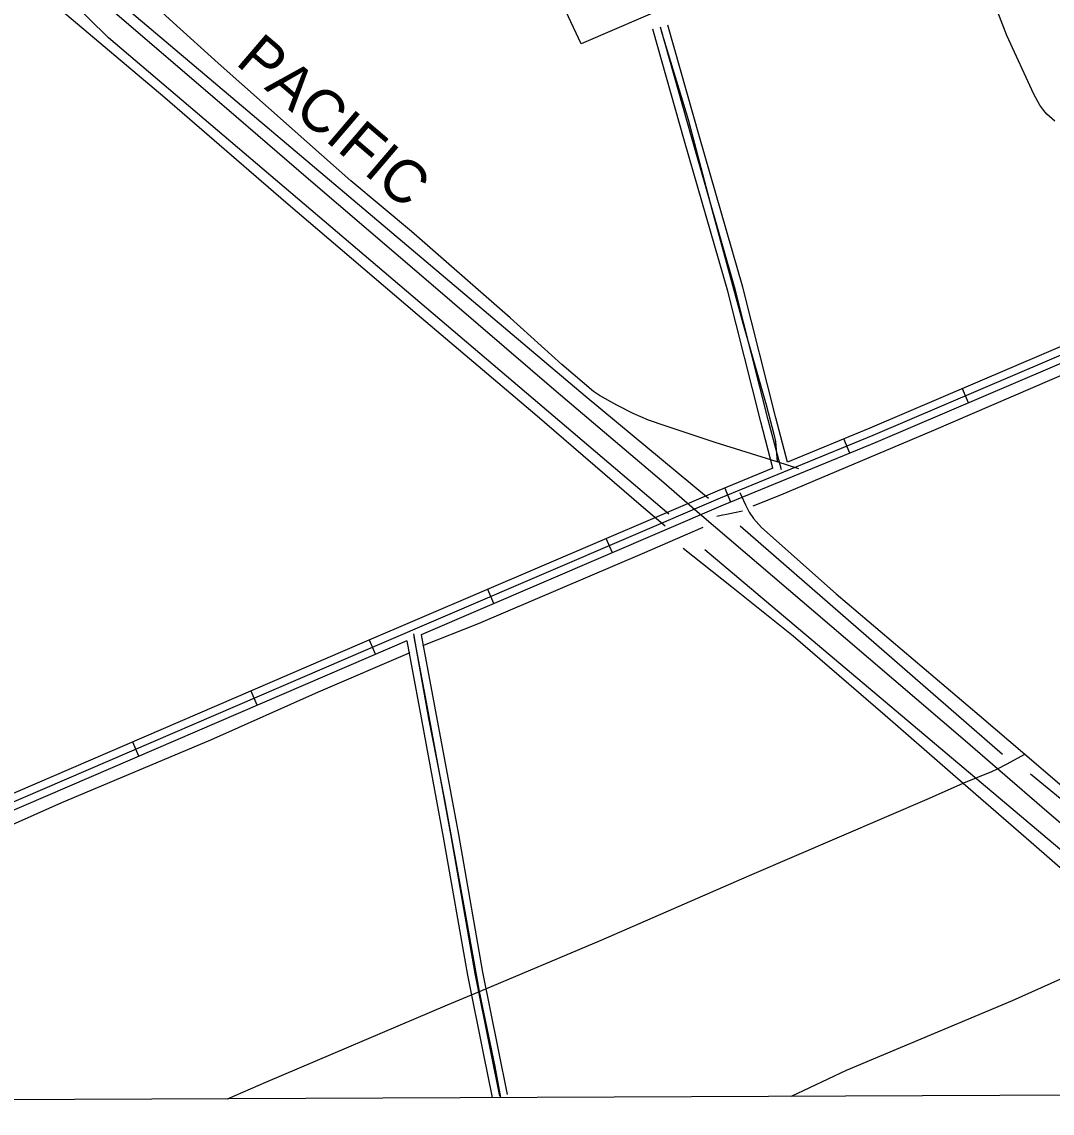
# Model space of a CAD drawing. Extents: x 3419139 to 3457078, y 540382 to 565875.
# Drawn here: x 3429242 to 3431241, y 545772 to 547890 of the extents above; entities that cross this region are included whole.
import ezdxf

# ---------------------------------------------------------------- set-up
doc = ezdxf.new("R2010")
doc.units = 0
for name, color, linetype in [('V-DTCH-CNTR', 7, 'Continuous'), ('V-GRID-FRAM', 7, 'Continuous'), ('V-RAIL-IDEN', 7, 'Continuous'), ('V-RAIL-TRAK', 7, 'Continuous'), ('V-ROAD-CNTR', 7, 'Continuous'), ('V-SITE-OTLN', 7, 'Continuous'), ('V-TOPO-SHOR', 7, 'Continuous')]:
    doc.layers.add(name, color=color, linetype=linetype)

msp = doc.modelspace()

# ---------------------------------------------------------------- linework, layer by layer
at = {"layer": 'V-DTCH-CNTR'}
for points in [[(3431246.5, 547697.6), (3431230.7, 547711.4), (3431225.2, 547718.3), (3431217, 547728.7), (3431205.4, 547750.1), (3431153.1, 547864), (3431113.7, 547966.8), (3431097.2, 548012.2)], [(3430749.7, 547022.9), (3430707.6, 547036.2), (3430587.5, 547074.1), (3430489.9, 547106.3), (3430457.6, 547117.5), (3430428.1, 547130.1), (3430396.5, 547146.1), (3430362.9, 547164.9), (3430351.2, 547173.2), (3430289.5, 547225.2), (3430189.5, 547315.9), (3429997.7, 547483.7), (3429880.5, 547582.1), (3429766.1, 547682.6), (3429622.9, 547810.1), (3429535.2, 547889.1), (3429445.5, 547972.2)], [(3430490, 546911.3), (3430448.2, 546947.3), (3430237.1, 547128.9), (3430008.9, 547322.3), (3429754, 547540), (3429519, 547743), (3429316.9, 547913.5)], [(3430482.5, 547873), (3430534.6, 547700.6), (3430581.1, 547524), (3430641.1, 547305.4), (3430686.3, 547146.8), (3430701.2, 547090.3), (3430704.5, 547075.8), (3430707.6, 547036.2)], [(3430635.2, 546976.9), (3430646, 546953), (3430653.4, 546938.6), (3430661.5, 546926.3), (3430677.1, 546909.2), (3430821.7, 546780.1), (3431099.4, 546544.5), (3431187.8, 546468.9), (3431368.3, 546314.4), (3431520.3, 546185.3), (3431529.2, 546177.8), (3431558.4, 546151), (3431620.2, 546097.4), (3431713.7, 546018.7), (3431721.2, 546012.3), (3431741.7, 545995.1), (3431859.8, 545883.9)], [(3430524.9, 546868.6), (3430618.8, 546794.4), (3430738.8, 546698.7), (3430916.9, 546544.8), (3431068.2, 546412.7), (3431200.4, 546298.4), (3431403.9, 546120.3)], [(3430171.3, 545802.2), (3430160.2, 545862.4), (3430130.1, 546008.3), (3430129.3, 546012), (3430100.6, 546170.6), (3430062.6, 546380.1), (3430031.8, 546537.9), (3430009.1, 546664.8), (3430002.6, 546702.8)], [(3431069.5, 546413.3), (3431124, 546435.1), (3431135.3, 546440.2), (3431153.9, 546450.4), (3431187.8, 546468.9)], [(3429640.9, 545799.9), (3429715, 545832.2), (3430067.7, 545982.4), (3430130.1, 546008.3), (3430366.2, 546108.2), (3430654, 546233.2), (3431003.2, 546383.4), (3431068.2, 546412.7), (3431069.5, 546413.3)]]:
    msp.add_lwpolyline(points, dxfattribs=at)
at = {"layer": 'V-GRID-FRAM'}
msp.add_lwpolyline([(3423200.9, 563955.1), (3454837.9, 564093.1), (3454925.2, 545910.2), (3423272.3, 545772.1), (3423200.9, 563955.1)], dxfattribs=at)
at = {"layer": 'V-RAIL-TRAK'}
msp.add_lwpolyline([(3431871.1, 545809.6), (3431782.3, 545886.4), (3431656.6, 545993.8), (3431601.5, 546040.9), (3431419.4, 546196.7), (3431235.2, 546353.9), (3431135.3, 546440.2), (3431072.3, 546494.5), (3430840.2, 546693.2), (3430587.6, 546908.6), (3430552, 546939.4), (3430482.8, 546999.3), (3430278.8, 547173.2), (3430026.2, 547389.9), (3429798.2, 547585.2), (3429638.7, 547722.3), (3429358.7, 547962.6), (3429330.5, 547986.9), (3429321.6, 547995)], dxfattribs=at)
at = {"layer": 'V-ROAD-CNTR'}
for p, q in [((3431078.9, 547150.7), (3431067.2, 547178.3)), ((3430848.6, 547053.1), (3430837.2, 547080.9)), ((3430617.4, 546957.9), (3430606, 546985.7)), ((3430387.7, 546859.8), (3430375.9, 546887.3)), ((3430157.9, 546761.3), (3430146.1, 546788.8)), ((3429928.2, 546662.8), (3429916.3, 546690.4)), ((3429698.6, 546563.9), (3429686.7, 546591.4)), ((3429469, 546464.9), (3429457.1, 546492.5))]:
    msp.add_line(p, q, dxfattribs=at)
for points in [[(3433637.9, 548286.3), (3433526.1, 548233.3), (3433150.3, 548069.7), (3432829.5, 547933.5), (3432528.3, 547803), (3432167.8, 547649.6), (3431912.5, 547539.7), (3431367.3, 547306.5), (3430887.1, 547101.4), (3430727.3, 547035.6)], [(3433644.3, 548272.8), (3433532.3, 548219.7), (3433156.2, 548055.9), (3432835.4, 547919.7), (3432534.3, 547789.2), (3432173.7, 547635.8), (3431918.4, 547525.9), (3431373.2, 547292.8), (3430892.9, 547087.6), (3430597.1, 546965.8), (3429907.9, 546670.4), (3429202.1, 546366.2), (3428862.6, 546219.6), (3428286.3, 545969.8), (3427882.4, 545795.4)], [(3430699.3, 547024.1), (3430675.7, 547114.3), (3430611.7, 547367.5), (3430528, 547658.7), (3430466.5, 547876.1)], [(3430715.7, 547020.9), (3430690.2, 547118), (3430626.2, 547371.4), (3430542.4, 547662.8), (3430480.9, 547880.1)], [(3430727.3, 547035.6), (3430704.7, 547121.8), (3430640.7, 547375.4), (3430556.9, 547667), (3430495.4, 547884.2)], [(3432117.6, 547595.3), (3431924.3, 547512.1), (3431379.1, 547279), (3430898.7, 547073.8), (3430603, 546952), (3430016.9, 546700.8)], [(3430699.3, 547024.1), (3430591.3, 546979.7), (3429901.9, 546684.2), (3429196.2, 546380), (3429047.4, 546315.7)], [(3429988.6, 546688.7), (3429913.8, 546656.6), (3429208.1, 546352.4), (3428868.6, 546205.8), (3428292.2, 545956.1), (3427920.6, 545795.6)], [(3429988.6, 546688.7), (3430013.4, 546556.6), (3430059.6, 546307.8), (3430106.3, 546040.2), (3430136.7, 545888.7), (3430154.3, 545802.4)], [(3430002.5, 546696.4), (3430028.1, 546559.4), (3430074.4, 546310.4), (3430121, 546043), (3430151.4, 545891.7), (3430169, 545805.4)], [(3430016.9, 546700.8), (3430042.9, 546562.1), (3430089.1, 546313.1), (3430135.8, 546045.8), (3430166.1, 545894.7), (3430183.7, 545808.4)]]:
    msp.add_lwpolyline(points, dxfattribs=at)
at = {"layer": 'V-SITE-OTLN'}
msp.add_lwpolyline([(3430267.8, 547975), (3430599.2, 548108.3), (3430662.9, 547979.2), (3430585.3, 547934.5), (3430572.5, 547953.9), (3430327.2, 547848)], close=True, dxfattribs=at)
at = {"layer": 'V-TOPO-SHOR'}
for p, q in [((3430635.9, 546912.3), (3431144.8, 546468.9)), ((3430566.9, 546865.9), (3431445.9, 546124.6)), ((3431198.8, 546430.8), (3431514.9, 546171))]:
    msp.add_line(p, q, dxfattribs=at)
for points in [[(3429380.1, 547971.9), (3430335.2, 547164.5), (3430574.2, 546965.8)], [(3430497.5, 546934.7), (3429410.3, 547859.5), (3429333.2, 547936)], [(3431511.8, 547318.4), (3431277.7, 547212.3), (3431010.6, 547097.4), (3430713.8, 546971.7), (3430660, 546950)], [(3430640, 546940.5), (3430612.4, 546935.1), (3430598.6, 546932.4), (3430590.4, 546930.4)], [(3430563.4, 546909.2), (3430445.4, 546857.6), (3430127.2, 546721.6), (3430019.5, 546678.9)], [(3429994.7, 546665.9), (3429816.6, 546589.1), (3429608.1, 546496), (3429318.9, 546374.4), (3429055.3, 546257.4), (3428885.5, 546183.3), (3428646, 546079.4), (3428313.3, 545934.6), (3428101.4, 545844.9)], [(3431460.9, 546121.9), (3431364.2, 546079.8), (3431163.4, 545990), (3430841.1, 545854.8), (3430734.7, 545804.6)]]:
    msp.add_lwpolyline(points, dxfattribs=at)

# ---------------------------------------------------------------- texts
at = {"layer": 'V-RAIL-IDEN'}
msp.add_text('PACIFIC', height=83, rotation=319.4896, dxfattribs=at).set_placement((3429654.5, 547809.4))

doc.saveas('drawing.dxf')
